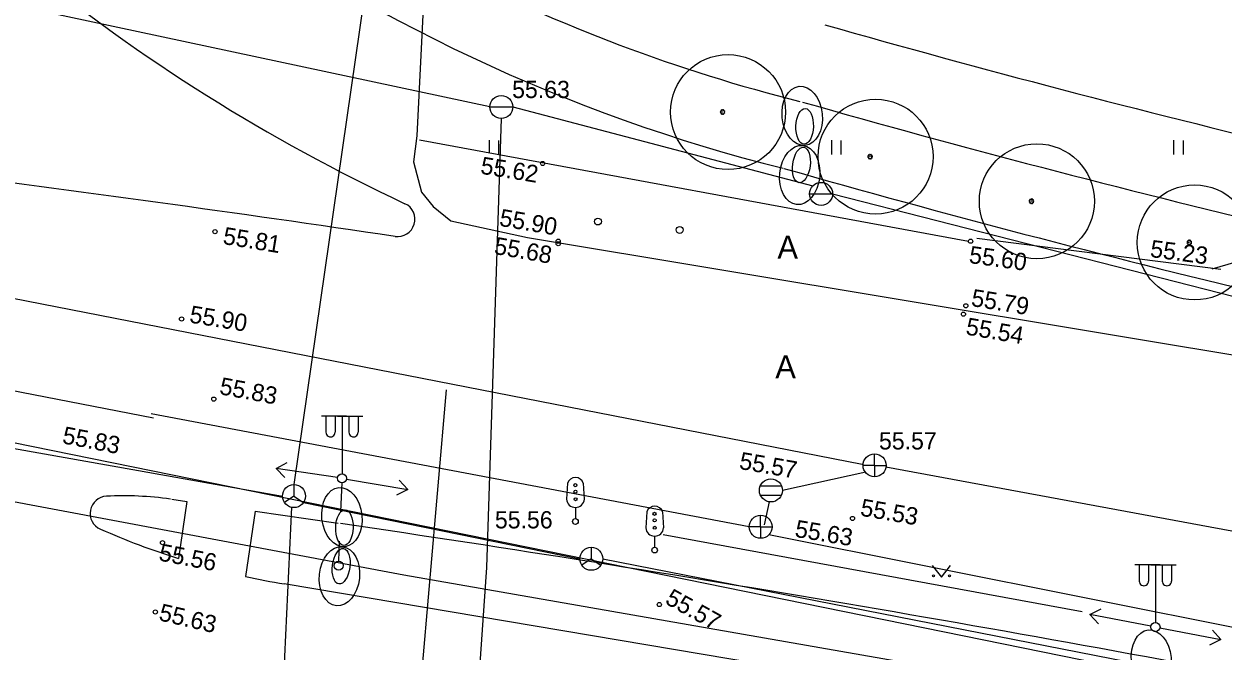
# Model space of a CAD drawing. Extents: x 9156 to 9809, y 2728 to 4000.
# Drawn here: x 9518.6 to 9570.7, y 3703.9 to 3731.2 of the extents above; entities that cross this region are included whole.
import ezdxf

# ---------------------------------------------------------------- set-up
doc = ezdxf.new("R2010")
doc.units = 0
for name, color, linetype in [('Level 16', 7, 'Continuous'), ('Level 17', 7, 'Continuous'), ('Level 18', 7, 'Continuous'), ('Level 54', 7, 'Continuous'), ('Level 56', 7, 'Continuous'), ('Level 8', 7, 'Continuous'), ('Level 9', 7, 'Continuous')]:
    doc.layers.add(name, color=color, linetype=linetype)

msp = doc.modelspace()

# ---------------------------------------------------------------- linework, layer by layer
at = {"layer": 'Level 16'}
for p, q in [((9482.782, 3717.052), (9535.08, 3707.262)), ((9533.162, 3671.517), (9536.937, 3715.299)), ((9535.08, 3707.262), (9613.76, 3693.514))]:
    msp.add_line(p, q, dxfattribs=at)
at = {"layer": 'Level 17'}
for centre, radius, start, end in [((9569.407, 3796.345), 70.6, 242.66246, 255.98147), ((9688.483, 4205.205), 492.9, 254.09165, 259.06086), ((9688.483, 4205.205), 496.4, 254.09165, 259.06086)]:
    msp.add_arc(centre, radius, start, end, dxfattribs=at)
at = {"layer": 'Level 18'}
for p, q in [((9524.995, 3710.541), (9525.651, 3710.447)), ((9525.651, 3710.447), (9525.285, 3707.965)), ((9528.62, 3710.02), (9528.203, 3707.184)), ((9528.62, 3710.02), (9532.225, 3709.503)), ((9689.202, 3680.064), (9529.882, 3706.858))]:
    msp.add_line(p, q, dxfattribs=at)
for centre, radius, start, end in [((9569.407, 3796.345), 73.6, 211.35255, 255.98147), ((9569.407, 3796.345), 80.6, 216.97599, 244.83371), ((9386.491, 2720.179), 1012.7, 81.584306, 82.763192), ((9688.483, 4205.205), 499.4, 254.09165, 259.06086), ((9534.814, 3722.717), 0.75, 261.5843, 64.8337), ((9522.194, 3709.928), 0.75, 92.6904, 246.3277), ((9522.863, 3695.693), 15, 82.0419, 92.6904), ((9386.491, 2720.179), 1000, 79.060855, 81.613826), ((9535.504, 3740.288), 33.9, 246.3277, 252.456), ((9535.504, 3740.288), 33.9, 257.5621, 260.4536)]:
    msp.add_arc(centre, radius, start, end, dxfattribs=at)
at = {"layer": 'Level 54'}
for p, q in [((9534.252, 3738.622), (9530.306, 3711.18)), ((9538.82, 3727.603), (9497.724, 3736.368)), ((9538.82, 3727.603), (9539.82, 3727.603)), ((9539.82, 3727.603), (9552.87, 3724.179)), ((9539.32, 3727.103), (9538.67, 3707.573)), ((9535.762, 3726.168), (9559.631, 3721.765)), ((9538.788, 3726.164), (9538.788, 3725.602)), ((9539.193, 3726.152), (9539.193, 3725.543)), ((9553.669, 3726.164), (9553.669, 3725.543)), ((9554.075, 3726.152), (9554.075, 3725.543)), ((9568.551, 3726.164), (9568.551, 3725.543)), ((9568.957, 3726.152), (9568.957, 3725.543)), ((9552.724, 3723.825), (9553.724, 3723.825)), ((9553.724, 3723.825), (9634.575, 3703.148)), ((9506.042, 3721.634), (9555.014, 3712.072)), ((9570.598, 3720.538), (9559.988, 3721.877)), ((9570.223, 3720.557), (9573.502, 3721.536)), ((9524.201, 3714.073), (9511.873, 3716.458)), ((9500.478, 3715.874), (9524.201, 3711.674)), ((9550.096, 3709.343), (9524.098, 3714.254)), ((9532.597, 3714.155), (9531.497, 3714.155)), ((9531.697, 3714.155), (9531.697, 3713.455)), ((9532.097, 3714.155), (9532.097, 3713.455)), ((9532.197, 3714.155), (9533.297, 3714.155)), ((9532.397, 3714.155), (9532.397, 3711.655)), ((9532.397, 3714.155), (9532.397, 3711.655)), ((9532.697, 3714.155), (9532.697, 3713.455)), ((9533.097, 3714.155), (9533.097, 3713.455)), ((9529.528, 3711.881), (9530.011, 3712.144)), ((9555.547, 3712.015), (9555.047, 3712.015)), ((9555.547, 3712.015), (9555.547, 3712.515)), ((9555.547, 3712.015), (9556.047, 3712.015)), ((9555.547, 3712.015), (9555.547, 3711.515)), ((9524.116, 3711.689), (9529.806, 3710.681)), ((9532.199, 3711.485), (9529.528, 3711.881)), ((9529.914, 3711.489), (9529.528, 3711.881)), ((9555.161, 3711.718), (9551.54, 3710.927)), ((9634.429, 3697.412), (9556.041, 3711.939)), ((9530.306, 3711.18), (9530.306, 3710.68)), ((9532.344, 3710.016), (9532.397, 3711.255)), ((9532.594, 3711.422), (9535.255, 3710.965)), ((9535.255, 3710.965), (9534.766, 3710.713)), ((9534.878, 3711.366), (9535.255, 3710.965)), ((9542.199, 3711.237), (9542.153, 3710.545)), ((9542.885, 3711.237), (9542.93, 3710.545)), ((9550.582, 3711.127), (9551.498, 3711.127)), ((9530.306, 3710.68), (9529.89, 3710.403)), ((9530.306, 3710.68), (9530.722, 3710.403)), ((9550.582, 3710.727), (9551.498, 3710.727)), ((9530.197, 3710.192), (9525.746, 3615.921)), ((9530.717, 3710.395), (9542.732, 3707.952)), ((9542.542, 3710.188), (9542.542, 3709.699)), ((9542.542, 3710.188), (9542.542, 3709.699)), ((9545.644, 3709.992), (9545.599, 3709.3)), ((9546.33, 3709.992), (9546.375, 3709.3)), ((9550.766, 3709.429), (9550.974, 3710.432)), ((9550.596, 3709.343), (9550.596, 3709.843)), ((9545.987, 3708.943), (9545.987, 3708.454)), ((9545.987, 3708.943), (9545.987, 3708.454)), ((9546.363, 3709.012), (9564.572, 3705.654)), ((9550.596, 3709.343), (9550.096, 3709.343)), ((9550.596, 3709.343), (9551.096, 3709.343)), ((9550.596, 3709.343), (9550.596, 3708.843)), ((9600.589, 3699.079), (9550.949, 3708.99)), ((9532.253, 3707.855), (9532.289, 3708.719)), ((9543.232, 3708.452), (9543.232, 3707.952)), ((9543.232, 3707.952), (9542.816, 3707.675)), ((9543.232, 3707.952), (9543.648, 3707.675)), ((9543.732, 3707.952), (9627.983, 3691.455)), ((9538.67, 3707.573), (9534.596, 3648.984)), ((9558.055, 3707.661), (9558.458, 3707.156)), ((9558.458, 3707.156), (9558.855, 3707.661)), ((9567.957, 3707.683), (9566.857, 3707.683)), ((9567.057, 3707.683), (9567.057, 3706.983)), ((9567.457, 3707.683), (9567.457, 3706.983)), ((9567.557, 3707.683), (9568.657, 3707.683)), ((9567.757, 3707.683), (9567.757, 3705.183)), ((9567.757, 3707.683), (9567.757, 3705.183)), ((9568.057, 3707.683), (9568.057, 3706.983)), ((9568.457, 3707.683), (9568.457, 3706.983)), ((9564.909, 3705.53), (9565.403, 3705.772)), ((9567.56, 3705.02), (9564.909, 3705.53)), ((9565.278, 3705.122), (9564.909, 3705.53)), ((9567.953, 3704.946), (9570.607, 3704.445)), ((9570.236, 3704.852), (9570.607, 3704.445)), ((9570.607, 3704.445), (9570.114, 3704.201))]:
    msp.add_line(p, q, dxfattribs=at)
for points in [[(9536.828, 3750), (9535.647, 3726.341), (9535.507, 3725.222), (9535.856, 3723.893), (9536.358, 3723.273), (9537.125, 3722.644), (9540.461, 3721.933), (9573.476, 3716.426), (9585.267, 3714.467)], [(9500, 3716.69), (9598.985, 3696.55)]]:
    msp.add_lwpolyline(points, dxfattribs=at)
for centre, radius in [((9539.32, 3727.603), 0.5), ((9541.12, 3725.144), 0.0909), ((9553.224, 3723.825), 0.5), ((9543.523, 3722.619), 0.148), ((9526.873, 3722.179), 0.0909), ((9547.076, 3722.253), 0.148), ((9541.795, 3721.763), 0.0909), ((9541.795, 3721.659), 0.0909), ((9559.722, 3721.765), 0.0909), ((9559.515, 3718.956), 0.0909), ((9525.421, 3718.382), 0.0909), ((9559.411, 3718.592), 0.0909), ((9526.821, 3714.898), 0.0909), ((9555.547, 3712.015), 0.5), ((9532.397, 3711.455), 0.2), ((9532.397, 3711.455), 0.2), ((9530.306, 3710.68), 0.5), ((9542.536, 3711.153), 0.069), ((9551.04, 3710.927), 0.5), ((9542.542, 3710.87), 0.0653), ((9542.547, 3710.545), 0.0659), ((9545.982, 3709.908), 0.069), ((9542.542, 3709.575), 0.124), ((9545.987, 3709.625), 0.0653), ((9550.596, 3709.343), 0.5), ((9554.589, 3709.708), 0.0909), ((9545.992, 3709.3), 0.0659), ((9524.591, 3708.657), 0.0909), ((9543.232, 3707.952), 0.5), ((9545.987, 3708.33), 0.124), ((9532.253, 3707.656), 0.199), ((9558.105, 3707.211), 0.0428), ((9558.805, 3707.211), 0.0452), ((9546.188, 3705.963), 0.0909), ((9524.28, 3705.641), 0.0909), ((9567.757, 3704.983), 0.2), ((9567.757, 3704.983), 0.2)]:
    msp.add_circle(centre, radius, dxfattribs=at)
for centre, radius, start, end in [((9531.897, 3713.455), 0.2, 179.9393, 0.0607), ((9532.897, 3713.455), 0.2, 179.9393, 0.0607), ((9542.542, 3711.126), 0.361, 17.8962, 162.1038), ((9542.542, 3710.577), 0.39, 184.7038, 355.2962), ((9545.987, 3709.881), 0.361, 17.8962, 162.1038), ((9545.987, 3709.332), 0.39, 184.7038, 355.2962), ((9567.257, 3706.982), 0.2, 179.9393, 0.0607), ((9568.257, 3706.982), 0.2, 179.9393, 0.0607)]:
    msp.add_arc(centre, radius, start, end, dxfattribs=at)
at = {"layer": 'Level 56'}
for p, q in [((9524.995, 3710.541), (9525.651, 3710.447)), ((9525.651, 3710.447), (9525.285, 3707.965)), ((9528.62, 3710.02), (9528.203, 3707.184)), ((9528.62, 3710.02), (9532.225, 3709.503)), ((9689.202, 3680.064), (9529.882, 3706.858))]:
    msp.add_line(p, q, dxfattribs=at)
for centre, radius, start, end in [((9569.407, 3796.345), 73.6, 211.35255, 255.98147), ((9569.407, 3796.345), 80.6, 216.97599, 244.83371), ((9569.407, 3796.345), 70.6, 242.66246, 255.98147), ((9688.483, 4205.205), 492.9, 254.09165, 259.06086), ((9688.483, 4205.205), 496.4, 254.09165, 259.06086), ((9386.491, 2720.179), 1012.7, 81.584306, 82.763192), ((9688.483, 4205.205), 499.4, 254.09165, 259.06086), ((9534.814, 3722.717), 0.75, 261.5843, 64.8337), ((9522.194, 3709.928), 0.75, 92.6904, 246.3277), ((9522.863, 3695.693), 15, 82.0419, 92.6904), ((9386.491, 2720.179), 1000, 79.060855, 81.613826), ((9535.504, 3740.288), 33.9, 246.3277, 252.456), ((9535.504, 3740.288), 33.9, 257.5621, 260.4536)]:
    msp.add_arc(centre, radius, start, end, dxfattribs=at)
at = {"layer": 'Level 8'}
for centre, major_axis, ratio in [((9552.401, 3727.215), (0.134, -1.286), 0.674652), ((9552.401, 3727.215), (0.134, -1.286), 0.674652), ((9552.401, 3727.215), (0.134, -1.286), 0.674652), ((9552.401, 3727.215), (0.134, -1.286), 0.674652), ((9552.508, 3726.76), (-0.027, -0.777), 0.486914), ((9552.508, 3726.76), (-0.027, -0.777), 0.486914), ((9552.508, 3726.76), (-0.027, -0.777), 0.486914), ((9552.508, 3726.76), (-0.027, -0.777), 0.486914), ((9552.294, 3724.643), (0.134, 1.286), 0.674652), ((9552.294, 3724.643), (0.134, 1.286), 0.674652), ((9552.294, 3724.643), (0.134, 1.286), 0.674652), ((9552.294, 3724.643), (0.134, 1.286), 0.674652), ((9552.368, 3725.079), (0.102, 0.771), 0.486914), ((9552.368, 3725.079), (0.102, 0.771), 0.486914), ((9552.368, 3725.079), (0.102, 0.771), 0.486914), ((9552.368, 3725.079), (0.102, 0.771), 0.486914), ((9532.392, 3709.766), (0.134, -1.286), 0.674652), ((9532.392, 3709.766), (0.134, -1.286), 0.674652), ((9532.392, 3709.766), (0.134, -1.286), 0.674652), ((9532.392, 3709.766), (0.134, -1.286), 0.674652), ((9532.499, 3709.31), (-0.027, -0.777), 0.486914), ((9532.499, 3709.31), (-0.027, -0.777), 0.486914), ((9532.499, 3709.31), (-0.027, -0.777), 0.486914), ((9532.499, 3709.31), (-0.027, -0.777), 0.486914), ((9532.285, 3707.193), (0.134, 1.286), 0.674652), ((9532.285, 3707.193), (0.134, 1.286), 0.674652), ((9532.285, 3707.193), (0.134, 1.286), 0.674652), ((9532.285, 3707.193), (0.134, 1.286), 0.674652), ((9532.358, 3707.629), (0.102, 0.771), 0.486914), ((9532.358, 3707.629), (0.102, 0.771), 0.486914), ((9532.358, 3707.629), (0.102, 0.771), 0.486914), ((9532.358, 3707.629), (0.102, 0.771), 0.486914), ((9567.579, 3703.572), (0.134, -1.286), 0.674652), ((9567.579, 3703.572), (0.134, -1.286), 0.674652), ((9567.579, 3703.572), (0.134, -1.286), 0.674652), ((9567.579, 3703.572), (0.134, -1.286), 0.674652)]:
    msp.add_ellipse(centre, major_axis=major_axis, ratio=ratio, dxfattribs=at)
at = {"layer": 'Level 9'}
for p, q in [((9548.864, 3727.395), (9548.843, 3727.398)), ((9548.843, 3727.37), (9548.864, 3727.373)), ((9548.851, 3727.426), (9548.871, 3727.418)), ((9548.87, 3727.351), (9548.851, 3727.342)), ((9548.883, 3727.436), (9548.866, 3727.45)), ((9548.866, 3727.318), (9548.882, 3727.333)), ((9548.888, 3727.468), (9548.899, 3727.45)), ((9548.9, 3727.317), (9548.888, 3727.299)), ((9548.913, 3727.287), (9548.919, 3727.308)), ((9548.92, 3727.46), (9548.914, 3727.48)), ((9548.953, 3727.383), (9548.932, 3727.383)), ((9548.942, 3727.305), (9548.941, 3727.283)), ((9548.942, 3727.484), (9548.942, 3727.463)), ((9548.942, 3727.372), (9548.942, 3727.393)), ((9548.963, 3727.46), (9548.97, 3727.481)), ((9548.97, 3727.287), (9548.964, 3727.308)), ((9548.984, 3727.317), (9548.996, 3727.299)), ((9548.996, 3727.469), (9548.985, 3727.45)), ((9549.001, 3727.436), (9549.018, 3727.45)), ((9549.019, 3727.319), (9549.003, 3727.333)), ((9549.034, 3727.426), (9549.014, 3727.416)), ((9549.014, 3727.352), (9549.034, 3727.343)), ((9549.02, 3727.395), (9549.042, 3727.399)), ((9549.042, 3727.37), (9549.02, 3727.374)), ((9555.279, 3725.455), (9555.257, 3725.458)), ((9555.257, 3725.429), (9555.279, 3725.433)), ((9555.265, 3725.485), (9555.285, 3725.477)), ((9555.285, 3725.41), (9555.265, 3725.401)), ((9555.28, 3725.377), (9555.297, 3725.392)), ((9555.297, 3725.495), (9555.281, 3725.509)), ((9555.302, 3725.528), (9555.314, 3725.509)), ((9555.314, 3725.377), (9555.302, 3725.359)), ((9555.335, 3725.519), (9555.328, 3725.54)), ((9555.328, 3725.347), (9555.334, 3725.368)), ((9555.367, 3725.442), (9555.346, 3725.442)), ((9555.357, 3725.364), (9555.356, 3725.342)), ((9555.357, 3725.544), (9555.357, 3725.522)), ((9555.357, 3725.432), (9555.357, 3725.453)), ((9555.378, 3725.519), (9555.384, 3725.54)), ((9555.384, 3725.346), (9555.379, 3725.367)), ((9555.399, 3725.376), (9555.411, 3725.358)), ((9555.411, 3725.528), (9555.4, 3725.509)), ((9555.416, 3725.495), (9555.433, 3725.509)), ((9555.434, 3725.378), (9555.417, 3725.393)), ((9555.448, 3725.485), (9555.429, 3725.475)), ((9555.429, 3725.411), (9555.449, 3725.402)), ((9555.435, 3725.454), (9555.456, 3725.458)), ((9555.456, 3725.43), (9555.435, 3725.433)), ((9562.29, 3723.514), (9562.268, 3723.517)), ((9562.268, 3723.488), (9562.29, 3723.492)), ((9562.277, 3723.544), (9562.297, 3723.536)), ((9562.296, 3723.47), (9562.277, 3723.46)), ((9562.309, 3723.554), (9562.292, 3723.568)), ((9562.313, 3723.587), (9562.325, 3723.568)), ((9562.346, 3723.578), (9562.34, 3723.599)), ((9562.378, 3723.501), (9562.357, 3723.501)), ((9562.368, 3723.603), (9562.368, 3723.581)), ((9562.368, 3723.491), (9562.368, 3723.512)), ((9562.389, 3723.578), (9562.395, 3723.599)), ((9562.422, 3723.587), (9562.411, 3723.568)), ((9562.427, 3723.554), (9562.444, 3723.568)), ((9562.459, 3723.544), (9562.44, 3723.534)), ((9562.44, 3723.47), (9562.46, 3723.462)), ((9562.446, 3723.513), (9562.467, 3723.517)), ((9562.468, 3723.489), (9562.446, 3723.492)), ((9562.292, 3723.437), (9562.308, 3723.451)), ((9562.326, 3723.436), (9562.313, 3723.418)), ((9562.339, 3723.406), (9562.345, 3723.427)), ((9562.368, 3723.423), (9562.367, 3723.402)), ((9562.396, 3723.406), (9562.39, 3723.427)), ((9562.41, 3723.436), (9562.422, 3723.418)), ((9562.445, 3723.437), (9562.428, 3723.452)), ((9569.152, 3721.722), (9569.13, 3721.725)), ((9569.13, 3721.697), (9569.152, 3721.7)), ((9569.139, 3721.753), (9569.159, 3721.745)), ((9569.158, 3721.678), (9569.139, 3721.669)), ((9569.171, 3721.763), (9569.154, 3721.777)), ((9569.154, 3721.645), (9569.17, 3721.66)), ((9569.175, 3721.795), (9569.187, 3721.777)), ((9569.188, 3721.644), (9569.175, 3721.626)), ((9569.201, 3721.614), (9569.207, 3721.635)), ((9569.208, 3721.787), (9569.202, 3721.807)), ((9569.241, 3721.71), (9569.22, 3721.71)), ((9569.23, 3721.632), (9569.229, 3721.61)), ((9569.23, 3721.811), (9569.23, 3721.79)), ((9569.23, 3721.699), (9569.23, 3721.72)), ((9569.251, 3721.787), (9569.257, 3721.808)), ((9569.258, 3721.614), (9569.252, 3721.635)), ((9569.272, 3721.644), (9569.284, 3721.626)), ((9569.284, 3721.796), (9569.273, 3721.777)), ((9569.289, 3721.763), (9569.306, 3721.777)), ((9569.307, 3721.646), (9569.29, 3721.66)), ((9569.322, 3721.753), (9569.302, 3721.743)), ((9569.302, 3721.679), (9569.322, 3721.67)), ((9569.308, 3721.722), (9569.329, 3721.726)), ((9569.33, 3721.697), (9569.308, 3721.701))]:
    msp.add_line(p, q, dxfattribs=at)
for centre in [(9549.177, 3727.383), (9555.592, 3725.442), (9562.603, 3723.501), (9569.465, 3721.71)]:
    msp.add_circle(centre, 2.5, dxfattribs=at)
for centre, radius, start, end in [((9548.942, 3727.384), 0.101, 187.9671, 204.8625), ((9548.942, 3727.384), 0.101, 155.3123, 171.7042), ((9548.942, 3727.384), 0.0788, 171.5431, 187.6203), ((9548.942, 3727.384), 0.101, 122.8434, 139.0222), ((9548.942, 3727.384), 0.101, 220.7122, 237.1166), ((9548.942, 3727.384), 0.0788, 204.4529, 220.4774), ((9548.942, 3727.384), 0.0788, 138.6432, 154.5795), ((9548.942, 3727.384), 0.0788, 105.9559, 123.0564), ((9548.942, 3727.384), 0.0788, 237.451, 253.0843), ((9548.942, 3727.384), 0.101, 253.2952, 269.5718), ((9548.942, 3727.384), 0.101, 90.0356, 106.342), ((9548.942, 3727.384), 0.0788, 74.31, 90.043), ((9548.942, 3727.384), 0.0788, 269.9461, 286.3473), ((9548.942, 3727.384), 0.101, 57.6108, 74.1981), ((9548.942, 3727.384), 0.101, 285.972, 302.5562), ((9548.942, 3727.384), 0.0788, 302.254, 320.086), ((9548.942, 3727.384), 0.0788, 41.2062, 56.7795), ((9548.942, 3727.384), 0.0788, 8.0619, 24.0332), ((9548.942, 3727.384), 0.0788, 336.0557, 352.7558), ((9548.942, 3727.384), 0.101, 24.5394, 40.9852), ((9548.942, 3727.384), 0.101, 319.7777, 336.0738), ((9548.942, 3727.384), 0.101, 352.27, 8.583), ((9555.357, 3725.443), 0.101, 155.3123, 171.7042), ((9555.357, 3725.443), 0.101, 187.9671, 204.8625), ((9555.357, 3725.443), 0.0788, 171.5431, 187.6203), ((9555.357, 3725.443), 0.101, 220.7122, 237.1166), ((9555.357, 3725.443), 0.101, 122.8434, 139.0222), ((9555.357, 3725.443), 0.0788, 138.6432, 154.5795), ((9555.357, 3725.443), 0.0788, 204.4529, 220.4774), ((9555.357, 3725.443), 0.0788, 105.9559, 123.0564), ((9555.357, 3725.443), 0.0788, 237.451, 253.0843), ((9555.357, 3725.443), 0.101, 90.0356, 106.342), ((9555.357, 3725.443), 0.101, 253.2952, 269.5718), ((9555.357, 3725.443), 0.0788, 74.31, 90.043), ((9555.357, 3725.443), 0.0788, 269.9461, 286.3473), ((9555.357, 3725.443), 0.101, 57.6108, 74.1981), ((9555.357, 3725.443), 0.101, 285.972, 302.5562), ((9555.357, 3725.443), 0.0788, 302.254, 320.086), ((9555.357, 3725.443), 0.0788, 41.2062, 56.7795), ((9555.357, 3725.443), 0.0788, 8.0619, 24.0332), ((9555.357, 3725.443), 0.0788, 336.0557, 352.7558), ((9555.357, 3725.443), 0.101, 24.5394, 40.9852), ((9555.357, 3725.443), 0.101, 319.7777, 336.0738), ((9555.357, 3725.443), 0.101, 352.27, 8.583), ((9562.368, 3723.502), 0.101, 155.3123, 171.7042), ((9562.368, 3723.502), 0.101, 187.9671, 204.8625), ((9562.368, 3723.502), 0.0788, 171.5431, 187.6203), ((9562.368, 3723.502), 0.101, 122.8434, 139.0222), ((9562.368, 3723.502), 0.0788, 204.4529, 220.4774), ((9562.368, 3723.502), 0.0788, 138.6432, 154.5795), ((9562.368, 3723.502), 0.0788, 105.9559, 123.0564), ((9562.368, 3723.502), 0.101, 90.0356, 106.342), ((9562.368, 3723.502), 0.0788, 74.31, 90.043), ((9562.368, 3723.502), 0.101, 57.6108, 74.1981), ((9562.368, 3723.502), 0.0788, 41.2062, 56.7795), ((9562.368, 3723.502), 0.0788, 8.0619, 24.0332), ((9562.368, 3723.502), 0.0788, 336.0557, 352.7558), ((9562.368, 3723.502), 0.101, 24.5394, 40.9852), ((9562.368, 3723.502), 0.101, 352.27, 8.583), ((9562.368, 3723.502), 0.101, 220.7122, 237.1166), ((9562.368, 3723.502), 0.0788, 237.451, 253.0843), ((9562.368, 3723.502), 0.101, 253.2952, 269.5718), ((9562.368, 3723.502), 0.0788, 269.9461, 286.3473), ((9562.368, 3723.502), 0.101, 285.972, 302.5562), ((9562.368, 3723.502), 0.0788, 302.254, 320.086), ((9562.368, 3723.502), 0.101, 319.7777, 336.0738), ((9569.23, 3721.711), 0.101, 155.3123, 171.7042), ((9569.23, 3721.711), 0.101, 187.9671, 204.8625), ((9569.23, 3721.711), 0.0788, 171.5431, 187.6203), ((9569.23, 3721.711), 0.101, 122.8434, 139.0222), ((9569.23, 3721.711), 0.101, 220.7122, 237.1166), ((9569.23, 3721.711), 0.0788, 204.4529, 220.4774), ((9569.23, 3721.711), 0.0788, 138.6432, 154.5795), ((9569.23, 3721.711), 0.0788, 105.9559, 123.0564), ((9569.23, 3721.711), 0.0788, 237.451, 253.0843), ((9569.23, 3721.711), 0.101, 253.2952, 269.5718), ((9569.23, 3721.711), 0.101, 90.0356, 106.342), ((9569.23, 3721.711), 0.0788, 74.31, 90.043), ((9569.23, 3721.711), 0.0788, 269.9461, 286.3473), ((9569.23, 3721.711), 0.101, 57.6108, 74.1981), ((9569.23, 3721.711), 0.101, 285.972, 302.5562), ((9569.23, 3721.711), 0.0788, 302.254, 320.086), ((9569.23, 3721.711), 0.0788, 41.2062, 56.7795), ((9569.23, 3721.711), 0.0788, 8.0619, 24.0332), ((9569.23, 3721.711), 0.0788, 336.0557, 352.7558), ((9569.23, 3721.711), 0.101, 24.5394, 40.9852), ((9569.23, 3721.711), 0.101, 319.7777, 336.0738), ((9569.23, 3721.711), 0.101, 352.27, 8.583)]:
    msp.add_arc(centre, radius, start, end, dxfattribs=at)

# ---------------------------------------------------------------- texts
at = {"layer": 'Level 54'}
for s, height, p in [('55.63', 0.75, (9539.791, 3727.99)), ('A', 1, (9551.325, 3721.011)), ('A', 1, (9551.234, 3715.807)), ('55.57', 0.75, (9555.74, 3712.707)), ('55.56', 0.75, (9539.042, 3709.274))]:
    msp.add_text(s, height=height, dxfattribs=at).set_placement(p)
for s, rotation, p in [('55.62', 350.7276, (9538.383, 3724.706)), ('55.90', 350.2448, (9539.202, 3722.438)), ('55.81', 350.6498, (9527.185, 3721.649)), ('55.68', 350.0353, (9538.975, 3721.218)), ('55.60', 352.0445, (9559.623, 3720.823)), ('55.23', 352.507, (9567.501, 3721.083)), ('55.79', 350.8268, (9559.717, 3718.952)), ('55.90', 350.6068, (9525.73, 3718.234)), ('55.54', 350.2105, (9559.481, 3717.711)), ('55.83', 349.4803, (9527.034, 3715.117)), ('55.83', 349.0891, (9520.2, 3712.981)), ('55.57', 350.1723, (9549.631, 3711.867)), ('55.53', 350.2446, (9554.894, 3709.833)), ('55.63', 350.5987, (9552.053, 3708.911)), ('55.56', 349.0891, (9524.394, 3707.885)), ('55.57', 331.0273, (9546.395, 3706.03)), ('55.63', 346.8712, (9524.392, 3705.285))]:
    msp.add_text(s, height=0.75, rotation=rotation, dxfattribs=at).set_placement(p)

doc.saveas('drawing.dxf')
